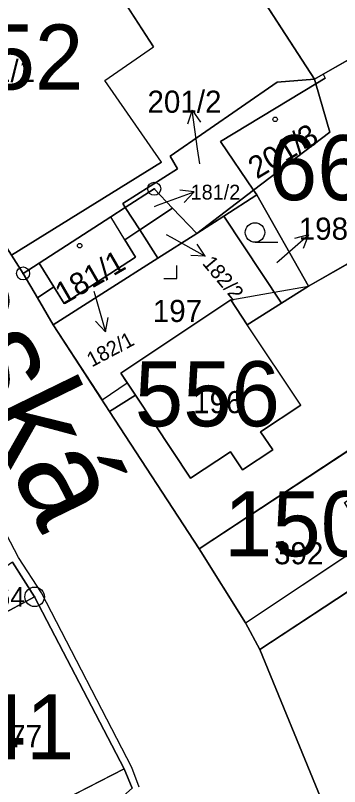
# Model space of a CAD drawing. Extents: x -689422 to -685210, y -987725 to -982160.
# Drawn here: x -687137.8 to -687112.9, y -985760.8 to -985701.6 of the extents above; entities that cross this region are included whole.
import ezdxf

# ---------------------------------------------------------------- set-up
doc = ezdxf.new("R2010")
doc.units = 0
for name, color, linetype in [('KN_Budovy', 7, 'Continuous'), ('KN_Budovy_cisla_domovni', 7, 'Continuous'), ('KN_Hranice_parcel', 7, 'Continuous'), ('KN_Hranice_parcel_vnitrni_kresba', 7, 'Continuous'), ('KN_Parcelni cisla', 7, 'Continuous'), ('KN_Parcelni cisla_sipky', 7, 'Continuous'), ('KN_Polygon parcely', 7, 'Continuous'), ('KN_Popisy_pomistni nazvy nazvy ulic', 7, 'Continuous'), ('KN_POZEMKY_OSTATNI PLOCHA', 7, 'Continuous'), ('KN_POZEMKY_ZAHRADA', 7, 'Continuous'), ('KN_POZEMKY_ZASTAVENA PLOCHA', 7, 'Continuous'), ('KN_VYUZITI_13_zastavena plocha_zboreniste', 7, 'Continuous'), ('KN_VYUZITI_17_ostatni plocha_ostatni komunikace', 7, 'Continuous'), ('KN_VYUZITI_23_ostatni plocha_manipulacni plocha', 7, 'Continuous'), ('KN_Věcná břemena k části', 7, 'Continuous'), ('KN_Značky bodu BP', 7, 'Continuous'), ('KN_Značky budov', 7, 'Continuous'), ('KN_Značky kultur', 7, 'Continuous')]:
    doc.layers.add(name, color=color, linetype=linetype)

msp = doc.modelspace()

# ---------------------------------------------------------------- linework, layer by layer
at = {"layer": 'KN_Budovy'}
for points in [[(-687138.17, -985695.29), (-687142.28, -985688.79), (-687153.47, -985695.92), (-687147.18, -985705.73), (-687144.26, -985710.31), (-687138.1, -985720.01), (-687126.56, -985712.87), (-687130.92, -985706.59), (-687127.18, -985703.99), (-687134.39, -985692.8)], [(-687114.14, -985706.09), (-687113.97, -985706.39), (-687114.7, -985706.83), (-687122.02, -985711.28), (-687119.48, -985715.01), (-687119.24, -985715.37), (-687115.27, -985722.39), (-687110.57, -985719.71), (-687109.28, -985721.77), (-687101.51, -985717.32), (-687102.13, -985716.26), (-687107.11, -985707.55), (-687109.47, -985703.42)], [(-687135.97, -985720.61), (-687134.83, -985722.45), (-687134.05, -985723.71), (-687128.55, -985720.16), (-687129.37, -985718.82), (-687130.45, -985717.05)], [(-687118.01, -985734.96), (-687118.94, -985733.57), (-687115.86, -985731.53), (-687119.97, -985725.35), (-687121.24, -985723.43), (-687129.69, -985729.07), (-687128.56, -985730.77), (-687124.32, -985737.14), (-687121.26, -985735.11), (-687120.33, -985736.5)], [(-687123.66, -985742.58), (-687120.1, -985748.25), (-687110.64, -985741.96), (-687112.49, -985739.01), (-687106.3, -985735.14), (-687108.08, -985732.3)], [(-687136.31, -985746.26), (-687147.68, -985752.39), (-687144.54, -985758.44), (-687144.82, -985758.59), (-687141.19, -985765.51), (-687129.44, -985759.48)]]:
    msp.add_lwpolyline(points, close=True, dxfattribs=at)
at = {"layer": 'KN_Hranice_parcel'}
for p, q in [((-687114.81, -985706.47), (-687114.7, -985706.83)), ((-687119.48, -985715.01), (-687123.85, -985718.34)), ((-687128.23, -985718.06), (-687129.34, -985716.33)), ((-687128.23, -985718.06), (-687125.71, -985716.38)), ((-687123.85, -985718.34), (-687125.71, -985716.38)), ((-687121.76, -985717), (-687123.85, -985718.34)), ((-687117.34, -985723.7), (-687121.76, -985717)), ((-687126.84, -985720.24), (-687128.23, -985718.06)), ((-687123.85, -985718.34), (-687126.84, -985720.24)), ((-687126.84, -985720.24), (-687134.89, -985725.36)), ((-687136.1, -985723.29), (-687137.2, -985721.41)), ((-687115.27, -985722.39), (-687117.34, -985723.7)), ((-687134.89, -985725.36), (-687136.1, -985723.29)), ((-687130.55, -985732.02), (-687134.89, -985725.36)), ((-687123.66, -985742.58), (-687130.55, -985732.02)), ((-687123.66, -985742.58), (-687108.08, -985732.3)), ((-687119, -985750.3), (-687103.28, -985739.96)), ((-687114.31, -985761.74), (-687119, -985750.3))]:
    msp.add_line(p, q, dxfattribs=at)
for points in [[(-687133.5, -985683.39), (-687132.73, -985684.72), (-687125.72, -985694.44), (-687122.67, -985696.28), (-687120.6, -985697.53), (-687114.81, -985706.47)], [(-687137.2, -985721.41), (-687138.1, -985720.01), (-687144.26, -985710.31), (-687147.18, -985705.73), (-687153.47, -985695.92)], [(-687109.47, -985703.42), (-687114.14, -985706.09), (-687114.81, -985706.47)], [(-687129.34, -985716.33), (-687129.52, -985716.04), (-687125.34, -985713.38), (-687125.9, -985712.39), (-687117.66, -985706.7), (-687114.81, -985706.47)], [(-687119.48, -985715.01), (-687122.02, -985711.28), (-687114.7, -985706.83)], [(-687114.7, -985706.83), (-687113.63, -985710.55), (-687119.48, -985715.01)], [(-687107.11, -985707.55), (-687102.13, -985716.26), (-687101.51, -985717.32), (-687109.28, -985721.77), (-687110.57, -985719.71), (-687115.27, -985722.39)], [(-687125.71, -985716.38), (-687127.12, -985714.9), (-687129.34, -985716.33)], [(-687115.27, -985722.39), (-687119.24, -985715.37), (-687121.76, -985717)], [(-687129.34, -985716.33), (-687130.45, -985717.05), (-687135.97, -985720.61), (-687137.2, -985721.41)], [(-687136.1, -985723.29), (-687134.83, -985722.45), (-687134.05, -985723.71), (-687128.55, -985720.16), (-687129.37, -985718.82), (-687128.23, -985718.06)], [(-687117.34, -985723.7), (-687119.97, -985725.35), (-687121.24, -985723.43), (-687129.69, -985729.07), (-687128.56, -985730.77), (-687130.55, -985732.02)], [(-687119, -985750.3), (-687120.1, -985748.25), (-687123.66, -985742.58)], [(-687128.82, -985760.96), (-687129.44, -985759.48), (-687136.31, -985746.26), (-687138.02, -985743.61)]]:
    msp.add_lwpolyline(points, dxfattribs=at)
at = {"layer": 'KN_Hranice_parcel_vnitrni_kresba'}
for p, q in [((-687134.39, -985692.8), (-687127.18, -985703.99)), ((-687130.92, -985706.59), (-687127.18, -985703.99)), ((-687114.14, -985706.09), (-687113.97, -985706.39)), ((-687126.56, -985712.87), (-687130.92, -985706.59)), ((-687114.7, -985706.83), (-687113.97, -985706.39)), ((-687126.56, -985712.87), (-687138.1, -985720.01)), ((-687119.24, -985715.37), (-687119.48, -985715.01)), ((-687129.37, -985718.82), (-687130.45, -985717.05)), ((-687134.83, -985722.45), (-687135.97, -985720.61)), ((-687115.86, -985731.53), (-687119.97, -985725.35)), ((-687124.32, -985737.14), (-687128.56, -985730.77)), ((-687115.86, -985731.53), (-687118.94, -985733.57)), ((-687118.94, -985733.57), (-687118.01, -985734.96)), ((-687121.26, -985735.11), (-687124.32, -985737.14)), ((-687120.33, -985736.5), (-687121.26, -985735.11)), ((-687118.01, -985734.96), (-687120.33, -985736.5)), ((-687120.1, -985748.25), (-687110.64, -985741.96)), ((-687147.68, -985752.39), (-687136.31, -985746.26)), ((-687129.44, -985759.48), (-687141.19, -985765.51))]:
    msp.add_line(p, q, dxfattribs=at)
for points in [[(-687135.78, -985745.95), (-687137.56, -985743.24), (-687145.42, -985728.23), (-687148.56, -985724.59), (-687163.77, -985735.52), (-687194.41, -985758.67), (-687202.62, -985764.88), (-687214.76, -985773.81), (-687221.76, -985776.81), (-687236.33, -985775.89), (-687248.61, -985775.1), (-687262.61, -985786.53), (-687274.25, -985795.75), (-687280.11, -985800.39), (-687282.54, -985780.74), (-687286.25, -985771.74), (-687294.89, -985770.46), (-687307.46, -985768.88), (-687327.67, -985765.95), (-687360.81, -985821.54)], [(-687128.28, -985760.88), (-687128.85, -985759.38), (-687135.78, -985745.95)]]:
    msp.add_lwpolyline(points, dxfattribs=at)
at = {"layer": 'KN_Parcelni cisla_sipky'}
for p, q in [((-687124.198, -985708.868), (-687124.554, -985709.93)), ((-687123.78, -985711.84), (-687124.198, -985708.868)), ((-687124.198, -985708.868), (-687123.562, -985709.79)), ((-687123.62, -985712.99), (-687123.78, -985711.84)), ((-687124.05, -985715.144), (-687125.162, -985715.016)), ((-687126.87, -985716.17), (-687124.05, -985715.144)), ((-687124.05, -985715.144), (-687124.82, -985715.957)), ((-687127.1, -985716.26), (-687126.87, -985716.17)), ((-687126.21, -985718.42), (-687125.82, -985718.63)), ((-687117.52, -985720.42), (-687115.255, -985718.451)), ((-687115.255, -985718.451), (-687116.339, -985718.73)), ((-687115.255, -985718.451), (-687115.682, -985719.486)), ((-687125.82, -985718.63), (-687123.195, -985720.085)), ((-687123.195, -985720.085), (-687123.828, -985719.161)), ((-687123.195, -985720.085), (-687124.314, -985720.037)), ((-687117.69, -985720.57), (-687117.52, -985720.42)), ((-687131.76, -985722.76), (-687131.69, -985723.02)), ((-687131.69, -985723.02), (-687130.863, -985725.905)), ((-687130.863, -985725.905), (-687131.62, -985725.08)), ((-687130.863, -985725.905), (-687130.658, -985724.804))]:
    msp.add_line(p, q, dxfattribs=at)
at = {"layer": 'KN_Polygon parcely'}
for points in [[(-687131.45, -985682.66), (-687133.5, -985683.39), (-687132.73, -985684.72), (-687125.72, -985694.44), (-687122.67, -985696.28), (-687120.6, -985697.53), (-687114.81, -985706.47), (-687114.14, -985706.09), (-687109.47, -985703.42), (-687117.56, -985691.34), (-687119.06, -985689.23), (-687125.94, -985679.58)], [(-687114.81, -985706.47), (-687120.6, -985697.53), (-687122.67, -985696.28), (-687125.72, -985694.44), (-687132.73, -985684.72), (-687133.5, -985683.39), (-687142.28, -985688.79), (-687153.47, -985695.92), (-687147.18, -985705.73), (-687144.26, -985710.31), (-687138.1, -985720.01), (-687137.2, -985721.41), (-687135.97, -985720.61), (-687130.45, -985717.05), (-687129.34, -985716.33), (-687129.52, -985716.04), (-687125.34, -985713.38), (-687125.9, -985712.39), (-687117.66, -985706.7)], [(-687123.85, -985718.34), (-687121.76, -985717), (-687119.24, -985715.37), (-687115.27, -985722.39), (-687110.57, -985719.71), (-687109.28, -985721.77), (-687101.51, -985717.32), (-687102.13, -985716.26), (-687107.11, -985707.55), (-687109.47, -985703.42), (-687114.14, -985706.09), (-687114.81, -985706.47), (-687114.7, -985706.83), (-687113.63, -985710.55), (-687119.48, -985715.01)], [(-687123.85, -985718.34), (-687119.48, -985715.01), (-687122.02, -985711.28), (-687114.7, -985706.83), (-687114.81, -985706.47), (-687117.66, -985706.7), (-687125.9, -985712.39), (-687125.34, -985713.38), (-687129.52, -985716.04), (-687129.34, -985716.33), (-687127.12, -985714.9), (-687125.71, -985716.38)], [(-687119.48, -985715.01), (-687113.63, -985710.55), (-687114.7, -985706.83), (-687122.02, -985711.28)], [(-687108.08, -985732.3), (-687096.96, -985724.8), (-687100.8, -985717.91), (-687102.86, -985714.57), (-687106.8, -985707.35), (-687107.11, -985707.55), (-687102.13, -985716.26), (-687101.51, -985717.32), (-687109.28, -985721.77), (-687110.57, -985719.71), (-687115.27, -985722.39), (-687117.34, -985723.7), (-687119.97, -985725.35), (-687121.24, -985723.43), (-687129.69, -985729.07), (-687128.56, -985730.77), (-687130.55, -985732.02), (-687123.66, -985742.58)], [(-687127.12, -985714.9), (-687129.34, -985716.33), (-687128.23, -985718.06), (-687125.71, -985716.38)], [(-687121.76, -985717), (-687117.34, -985723.7), (-687115.27, -985722.39), (-687119.24, -985715.37)], [(-687128.23, -985718.06), (-687129.34, -985716.33), (-687130.45, -985717.05), (-687135.97, -985720.61), (-687137.2, -985721.41), (-687136.1, -985723.29), (-687134.83, -985722.45), (-687134.05, -985723.71), (-687128.55, -985720.16), (-687129.37, -985718.82)], [(-687123.85, -985718.34), (-687125.71, -985716.38), (-687128.23, -985718.06), (-687126.84, -985720.24)], [(-687126.84, -985720.24), (-687134.89, -985725.36), (-687130.55, -985732.02), (-687128.56, -985730.77), (-687129.69, -985729.07), (-687121.24, -985723.43), (-687119.97, -985725.35), (-687117.34, -985723.7), (-687121.76, -985717), (-687123.85, -985718.34)], [(-687126.84, -985720.24), (-687128.23, -985718.06), (-687129.37, -985718.82), (-687128.55, -985720.16), (-687134.05, -985723.71), (-687134.83, -985722.45), (-687136.1, -985723.29), (-687134.89, -985725.36)], [(-687119, -985750.3), (-687103.28, -985739.96), (-687106.3, -985735.14), (-687108.08, -985732.3), (-687123.66, -985742.58), (-687120.1, -985748.25)], [(-687091.58, -985733.11), (-687092, -985732.54), (-687103.28, -985739.96), (-687119, -985750.3), (-687114.31, -985761.74), (-687107.86, -985761.08), (-687093.36, -985753.06), (-687081.61, -985746.57), (-687085.26, -985741.61), (-687088.9, -985736.71), (-687092.46, -985739.33), (-687095.16, -985735.7)], [(-687151.94, -985753.87), (-687155.12, -985756.5), (-687147.82, -985768.79), (-687151.92, -985771.65), (-687149.46, -985775.4), (-687147.61, -985778.22), (-687143.87, -985775.9), (-687136.57, -985771.38), (-687136.74, -985771.07), (-687138.48, -985768.19), (-687138.61, -985767.98), (-687132.3, -985764.03), (-687128.82, -985760.96), (-687129.44, -985759.48), (-687136.31, -985746.26), (-687138.02, -985743.61), (-687148.2, -985750.78)]]:
    msp.add_lwpolyline(points, close=True, dxfattribs=at)
for points in [[(-687114.31, -985761.74), (-687119, -985750.3), (-687120.1, -985748.25), (-687123.66, -985742.58), (-687130.55, -985732.02), (-687134.89, -985725.36), (-687136.1, -985723.29), (-687137.2, -985721.41), (-687138.1, -985720.01)], [(-687138.02, -985743.61), (-687136.31, -985746.26), (-687129.44, -985759.48), (-687128.82, -985760.96)]]:
    msp.add_lwpolyline(points, dxfattribs=at)
at = {"layer": 'KN_POZEMKY_OSTATNI PLOCHA'}
for p, q in [((-687125.9, -985712.39), (-687117.66, -985706.7)), ((-687117.66, -985706.7), (-687114.81, -985706.47)), ((-687114.81, -985706.47), (-687114.7, -985706.83)), ((-687114.7, -985706.83), (-687122.02, -985711.28)), ((-687122.02, -985711.28), (-687119.48, -985715.01)), ((-687125.34, -985713.38), (-687125.9, -985712.39)), ((-687129.52, -985716.04), (-687125.34, -985713.38)), ((-687127.12, -985714.9), (-687129.34, -985716.33)), ((-687129.34, -985716.33), (-687127.12, -985714.9)), ((-687125.71, -985716.38), (-687127.12, -985714.9)), ((-687127.12, -985714.9), (-687125.71, -985716.38)), ((-687119.48, -985715.01), (-687123.85, -985718.34)), ((-687129.34, -985716.33), (-687129.52, -985716.04)), ((-687128.23, -985718.06), (-687129.34, -985716.33)), ((-687128.23, -985718.06), (-687125.71, -985716.38)), ((-687125.71, -985716.38), (-687128.23, -985718.06)), ((-687123.85, -985718.34), (-687125.71, -985716.38)), ((-687125.71, -985716.38), (-687123.85, -985718.34)), ((-687129.37, -985718.82), (-687128.23, -985718.06)), ((-687126.84, -985720.24), (-687128.23, -985718.06)), ((-687128.23, -985718.06), (-687126.84, -985720.24)), ((-687123.85, -985718.34), (-687126.84, -985720.24)), ((-687128.55, -985720.16), (-687129.37, -985718.82)), ((-687138.1, -985720.01), (-687137.2, -985721.41)), ((-687126.84, -985720.24), (-687134.89, -985725.36)), ((-687134.05, -985723.71), (-687128.55, -985720.16)), ((-687137.2, -985721.41), (-687136.1, -985723.29)), ((-687136.1, -985723.29), (-687134.83, -985722.45)), ((-687134.83, -985722.45), (-687134.05, -985723.71)), ((-687136.1, -985723.29), (-687134.89, -985725.36)), ((-687134.89, -985725.36), (-687136.1, -985723.29)), ((-687134.89, -985725.36), (-687130.55, -985732.02)), ((-687130.55, -985732.02), (-687123.66, -985742.58)), ((-687123.66, -985742.58), (-687120.1, -985748.25)), ((-687136.31, -985746.26), (-687138.02, -985743.61)), ((-687129.44, -985759.48), (-687136.31, -985746.26)), ((-687120.1, -985748.25), (-687119, -985750.3)), ((-687119, -985750.3), (-687114.31, -985761.74)), ((-687128.82, -985760.96), (-687129.44, -985759.48))]:
    msp.add_line(p, q, dxfattribs=at)
at = {"layer": 'KN_POZEMKY_ZAHRADA'}
for p, q in [((-687121.76, -985717), (-687119.24, -985715.37)), ((-687119.24, -985715.37), (-687115.27, -985722.39)), ((-687117.34, -985723.7), (-687121.76, -985717)), ((-687115.27, -985722.39), (-687117.34, -985723.7)), ((-687119, -985750.3), (-687103.28, -985739.96)), ((-687114.31, -985761.74), (-687119, -985750.3))]:
    msp.add_line(p, q, dxfattribs=at)
at = {"layer": 'KN_POZEMKY_ZASTAVENA PLOCHA'}
for p, q in [((-687114.81, -985706.47), (-687120.6, -985697.53)), ((-687120.6, -985697.53), (-687114.81, -985706.47)), ((-687109.47, -985703.42), (-687114.14, -985706.09)), ((-687114.14, -985706.09), (-687109.47, -985703.42)), ((-687114.14, -985706.09), (-687114.81, -985706.47)), ((-687114.81, -985706.47), (-687114.14, -985706.09)), ((-687117.66, -985706.7), (-687125.9, -985712.39)), ((-687114.81, -985706.47), (-687117.66, -985706.7)), ((-687114.7, -985706.83), (-687114.81, -985706.47)), ((-687122.02, -985711.28), (-687114.7, -985706.83)), ((-687113.63, -985710.55), (-687114.7, -985706.83)), ((-687114.7, -985706.83), (-687113.63, -985710.55)), ((-687119.48, -985715.01), (-687113.63, -985710.55)), ((-687113.63, -985710.55), (-687119.48, -985715.01)), ((-687119.48, -985715.01), (-687122.02, -985711.28)), ((-687125.9, -985712.39), (-687125.34, -985713.38)), ((-687125.34, -985713.38), (-687129.52, -985716.04)), ((-687123.85, -985718.34), (-687119.48, -985715.01)), ((-687119.24, -985715.37), (-687121.76, -985717)), ((-687115.27, -985722.39), (-687119.24, -985715.37)), ((-687129.52, -985716.04), (-687129.34, -985716.33)), ((-687129.34, -985716.33), (-687130.45, -985717.05)), ((-687130.45, -985717.05), (-687129.34, -985716.33)), ((-687129.34, -985716.33), (-687128.23, -985718.06)), ((-687130.45, -985717.05), (-687135.97, -985720.61)), ((-687135.97, -985720.61), (-687130.45, -985717.05)), ((-687123.85, -985718.34), (-687121.76, -985717)), ((-687121.76, -985717), (-687123.85, -985718.34)), ((-687121.76, -985717), (-687117.34, -985723.7)), ((-687128.23, -985718.06), (-687129.37, -985718.82)), ((-687126.84, -985720.24), (-687123.85, -985718.34)), ((-687129.37, -985718.82), (-687128.55, -985720.16)), ((-687115.27, -985722.39), (-687110.57, -985719.71)), ((-687110.57, -985719.71), (-687115.27, -985722.39)), ((-687137.2, -985721.41), (-687138.1, -985720.01)), ((-687134.89, -985725.36), (-687126.84, -985720.24)), ((-687128.55, -985720.16), (-687134.05, -985723.71)), ((-687135.97, -985720.61), (-687137.2, -985721.41)), ((-687137.2, -985721.41), (-687135.97, -985720.61)), ((-687136.1, -985723.29), (-687137.2, -985721.41)), ((-687134.83, -985722.45), (-687136.1, -985723.29)), ((-687134.05, -985723.71), (-687134.83, -985722.45)), ((-687117.34, -985723.7), (-687115.27, -985722.39)), ((-687121.24, -985723.43), (-687129.69, -985729.07)), ((-687129.69, -985729.07), (-687121.24, -985723.43)), ((-687119.97, -985725.35), (-687121.24, -985723.43)), ((-687121.24, -985723.43), (-687119.97, -985725.35)), ((-687117.34, -985723.7), (-687119.97, -985725.35)), ((-687119.97, -985725.35), (-687117.34, -985723.7)), ((-687130.55, -985732.02), (-687134.89, -985725.36)), ((-687129.69, -985729.07), (-687128.56, -985730.77)), ((-687128.56, -985730.77), (-687129.69, -985729.07)), ((-687128.56, -985730.77), (-687130.55, -985732.02)), ((-687130.55, -985732.02), (-687128.56, -985730.77)), ((-687123.66, -985742.58), (-687130.55, -985732.02)), ((-687108.08, -985732.3), (-687123.66, -985742.58)), ((-687123.66, -985742.58), (-687108.08, -985732.3)), ((-687103.28, -985739.96), (-687119, -985750.3)), ((-687120.1, -985748.25), (-687123.66, -985742.58)), ((-687138.02, -985743.61), (-687136.31, -985746.26)), ((-687136.31, -985746.26), (-687129.44, -985759.48)), ((-687119, -985750.3), (-687120.1, -985748.25)), ((-687129.44, -985759.48), (-687128.82, -985760.96))]:
    msp.add_line(p, q, dxfattribs=at)
at = {"layer": 'KN_VYUZITI_13_zastavena plocha_zboreniste'}
for p, q in [((-687123.85, -985718.34), (-687121.76, -985717)), ((-687121.76, -985717), (-687117.34, -985723.7)), ((-687126.84, -985720.24), (-687123.85, -985718.34)), ((-687134.89, -985725.36), (-687126.84, -985720.24)), ((-687121.24, -985723.43), (-687129.69, -985729.07)), ((-687119.97, -985725.35), (-687121.24, -985723.43)), ((-687117.34, -985723.7), (-687119.97, -985725.35)), ((-687130.55, -985732.02), (-687134.89, -985725.36)), ((-687129.69, -985729.07), (-687128.56, -985730.77)), ((-687128.56, -985730.77), (-687130.55, -985732.02))]:
    msp.add_line(p, q, dxfattribs=at)
at = {"layer": 'KN_VYUZITI_17_ostatni plocha_ostatni komunikace'}
for p, q in [((-687138.1, -985720.01), (-687137.2, -985721.41)), ((-687137.2, -985721.41), (-687136.1, -985723.29)), ((-687136.1, -985723.29), (-687134.89, -985725.36)), ((-687134.89, -985725.36), (-687130.55, -985732.02)), ((-687130.55, -985732.02), (-687123.66, -985742.58)), ((-687123.66, -985742.58), (-687120.1, -985748.25)), ((-687136.31, -985746.26), (-687138.02, -985743.61)), ((-687129.44, -985759.48), (-687136.31, -985746.26)), ((-687120.1, -985748.25), (-687119, -985750.3)), ((-687119, -985750.3), (-687114.31, -985761.74)), ((-687128.82, -985760.96), (-687129.44, -985759.48))]:
    msp.add_line(p, q, dxfattribs=at)
at = {"layer": 'KN_VYUZITI_23_ostatni plocha_manipulacni plocha'}
for p, q in [((-687125.9, -985712.39), (-687117.66, -985706.7)), ((-687117.66, -985706.7), (-687114.81, -985706.47)), ((-687114.81, -985706.47), (-687114.7, -985706.83)), ((-687114.7, -985706.83), (-687122.02, -985711.28)), ((-687122.02, -985711.28), (-687119.48, -985715.01)), ((-687125.34, -985713.38), (-687125.9, -985712.39)), ((-687129.52, -985716.04), (-687125.34, -985713.38)), ((-687127.12, -985714.9), (-687129.34, -985716.33)), ((-687129.34, -985716.33), (-687127.12, -985714.9)), ((-687125.71, -985716.38), (-687127.12, -985714.9)), ((-687127.12, -985714.9), (-687125.71, -985716.38)), ((-687119.48, -985715.01), (-687123.85, -985718.34)), ((-687129.34, -985716.33), (-687129.52, -985716.04)), ((-687128.23, -985718.06), (-687129.34, -985716.33)), ((-687128.23, -985718.06), (-687125.71, -985716.38)), ((-687125.71, -985716.38), (-687128.23, -985718.06)), ((-687123.85, -985718.34), (-687125.71, -985716.38)), ((-687125.71, -985716.38), (-687123.85, -985718.34)), ((-687129.37, -985718.82), (-687128.23, -985718.06)), ((-687126.84, -985720.24), (-687128.23, -985718.06)), ((-687128.23, -985718.06), (-687126.84, -985720.24)), ((-687123.85, -985718.34), (-687126.84, -985720.24)), ((-687128.55, -985720.16), (-687129.37, -985718.82)), ((-687126.84, -985720.24), (-687134.89, -985725.36)), ((-687134.05, -985723.71), (-687128.55, -985720.16)), ((-687136.1, -985723.29), (-687134.83, -985722.45)), ((-687134.83, -985722.45), (-687134.05, -985723.71)), ((-687134.89, -985725.36), (-687136.1, -985723.29))]:
    msp.add_line(p, q, dxfattribs=at)
at = {"layer": 'KN_Věcná břemena k části'}
msp.add_lwpolyline([(-687129.19, -985729.82), (-687129.69, -985729.07), (-687121.24, -985723.43), (-687117.9, -985722.85), (-687115.27, -985722.39), (-687119.24, -985715.37), (-687121.76, -985717), (-687123.85, -985718.34), (-687126.84, -985720.24), (-687134.89, -985725.36), (-687131.12, -985731.13)], close=True, dxfattribs=at)
at = {"layer": 'KN_Značky bodu BP'}
for centre, radius in [((-687127.12, -985714.9), 0.5), ((-687127.12, -985714.9), 0.0303), ((-687137.2, -985721.41), 0.5), ((-687137.2, -985721.41), 0.0303), ((-687136.31, -985746.26), 0.75), ((-687136.31, -985746.26), 0.03)]:
    msp.add_circle(centre, radius, dxfattribs=at)
at = {"layer": 'KN_Značky budov'}
for centre in [(-687117.826, -985709.563), (-687132.847, -985719.279), (-687122.417, -985728.389), (-687116.517, -985740.259)]:
    msp.add_circle(centre, 0.175, dxfattribs=at)
at = {"layer": 'KN_Značky kultur'}
for p, q in [((-687119.373, -985719.01), (-687117.623, -985719.01)), ((-687125.38, -985721.79), (-687125.38, -985720.79)), ((-687126.381, -985721.79), (-687125.38, -985721.79))]:
    msp.add_line(p, q, dxfattribs=at)
msp.add_circle((-687119.373, -985718.26), 0.75, dxfattribs=at)

# ---------------------------------------------------------------- texts
at = {"layer": 'KN_Budovy_cisla_domovni'}
for s, p in [('152', (-687143.727, -985707.274)), ('663', (-687118.306, -985715.779)), ('556', (-687128.61, -985733.159)), ('150', (-687121.757, -985743.149)), ('141', (-687144.412, -985758.759))]:
    msp.add_text(s, height=5, dxfattribs=at).set_placement(p)
at = {"layer": 'KN_Parcelni cisla'}
for s, height, p in [('201/1', 1.7, (-687141.958, -985706.69)), ('201/2', 1.7, (-687127.638, -985709.06)), ('181/2', 1.139, (-687124.32, -985715.729)), ('198', 1.7, (-687116.015, -985718.82)), ('197', 1.7, (-687127.23, -985725.14)), ('196', 1.7, (-687124.13, -985732.15)), ('392', 1.7, (-687117.91, -985743.76)), ('177', 1.7, (-687139.53, -985757.82))]:
    msp.add_text(s, height=height, dxfattribs=at).set_placement(p)
for s, height, rotation, p in [('201/3', 1.7, 31, (-687119.229, -985714.197)), ('181/1', 1.7, 30, (-687134.101, -985723.855)), ('182/2', 1.139, 310, (-687123.476, -985720.653)), ('182/1', 1.139, 28, (-687131.913, -985728.64))]:
    msp.add_text(s, height=height, rotation=rotation, dxfattribs=at).set_placement(p)
at = {"layer": 'KN_Popisy_pomistni nazvy nazvy ulic'}
msp.add_text('±eská', height=7.5, rotation=296, dxfattribs=at).set_placement((-687147.423, -985717.542))
at = {"layer": 'KN_Značky bodu BP'}
msp.add_text('664', height=1.5, dxfattribs=at).set_placement((-687140.413, -985747.01))

doc.saveas('drawing.dxf')
